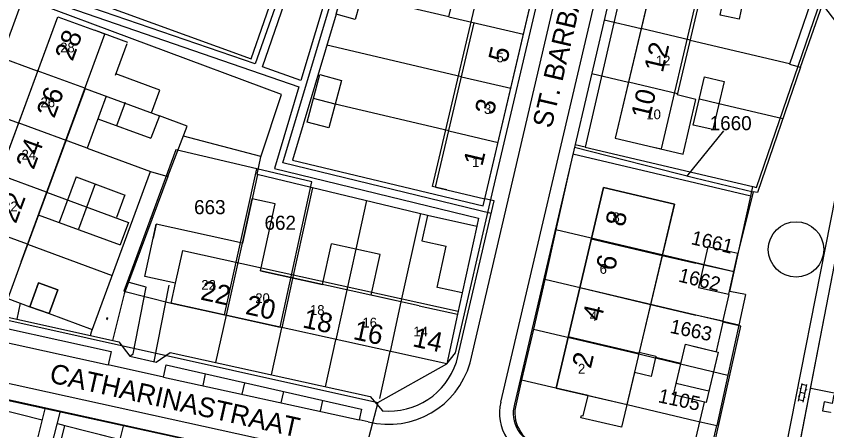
# Model space of a CAD drawing. Extents: x 148816 to 151297, y 399515 to 402500.
# Drawn here: x 149913.2 to 150016.7, y 401023.5 to 401076.3 of the extents above; entities that cross this region are included whole.
import ezdxf

# ---------------------------------------------------------------- set-up
doc = ezdxf.new("R2010")
doc.units = 0
for name, color, linetype in [('B01 Hoofdgebouw  [D] Norm', 7, 'Continuous'), ('B01 Hoofdgebouw  [T] Norm', 7, 'Continuous'), ('B01 Hoofdgebouw secundair [T] Gem', 7, 'Continuous'), ('B01 hoofgebouw', 7, 'Continuous'), ('B02 Bijgebouw  [D] Norm', 7, 'Continuous'), ('B07 Tussenmuur  [D] Norm', 7, 'Continuous'), ('G01 perceelsgrens', 7, 'Continuous'), ('S02 Open verharding  Norm', 7, 'Continuous'), ('T01 Muur  [D] Norm', 7, 'Continuous'), ('T04 Haag heg  [D] Gem', 7, 'Continuous'), ('T04 Haag heg  [D] Norm', 7, 'Continuous'), ('V00 Kant verharding algemeen  [T] Norm', 7, 'Continuous'), ('V00 Kant verharding algemeen secundair  [D] Gem', 7, 'Continuous'), ('V00 Kant verharding algemeen secundair  [T] Norm', 7, 'Continuous'), ('Z01 perceelnummer', 7, 'Continuous'), ('Z02 huisnummer', 7, 'Continuous'), ('Z02 Huisnummer  [Tekst] Norm', 7, 'Continuous'), ('Z06 straatnaam', 7, 'Continuous')]:
    doc.layers.add(name, color=color, linetype=linetype)

msp = doc.modelspace()

# ---------------------------------------------------------------- linework, layer by layer
at = {"layer": 'B01 Hoofdgebouw  [D] Norm'}
for p, q in [((149968.47, 401076.25), (149970.09, 401083.15)), ((149966.77, 401054.49), (149971.7, 401075.49)), ((149927.47, 401072.97), (149923.25, 401074.53)), ((149925.93, 401068.81), (149927.42, 401072.85)), ((149925.93, 401069), (149931.54, 401066.93)), ((149922.06, 401067.11), (149913.88, 401044.95)), ((149922.06, 401067.11), (149931.51, 401063.62)), ((149930.49, 401064), (149931.56, 401066.9)), ((149924.73, 401066.12), (149922.28, 401059.49)), ((149931.51, 401063.62), (149930.44, 401060.74)), ((149923.67, 401063.24), (149930.44, 401060.74)), ((149920.88, 401055.79), (149918.74, 401049.97)), ((149920.88, 401055.79), (149927.01, 401053.53)), ((149966.77, 401054.49), (149968.18, 401054.16)), ((149917.12, 401053.84), (149927.57, 401049.98)), ((149927.11, 401053.49), (149926.05, 401050.61)), ((149942.1, 401047.35), (149943.34, 401053.01)), ((149946.3, 401052.36), (149943.34, 401053.01)), ((149944.42, 401043.8), (149946.3, 401052.36)), ((149916.06, 401050.96), (149926.51, 401047.11)), ((149927.57, 401049.98), (149926.51, 401047.11)), ((149930.72, 401047.96), (149931.11, 401049.77)), ((149942.1, 401047.35), (149931.11, 401049.77)), ((149972.03, 401049.52), (149970.15, 401040.98)), ((149952.35, 401042.05), (149953.5, 401047.25)), ((149959.68, 401045.89), (149953.5, 401047.25)), ((149958.54, 401040.69), (149959.68, 401045.89)), ((149944.42, 401043.8), (149952.35, 401042.05)), ((149964.68, 401039.34), (149958.54, 401040.69))]:
    msp.add_line(p, q, dxfattribs=at)
for points in [[(150000, 401080.66), (150000.93, 401080.44), (149997.58, 401066.27)], [(149994.57, 401059.61), (149998.35, 401058.72), (150000, 401065.7), (149997.58, 401066.27)]]:
    msp.add_lwpolyline(points, dxfattribs=at)
at = {"layer": 'B01 Hoofdgebouw  [T] Norm'}
for p, q in [((149973.05, 401053.02), (149987.79, 401115.8)), ((149994.69, 401081.91), (149989.7, 401060.76)), ((149906.09, 401042.48), (149918.56, 401076.26)), ((149918.56, 401076.26), (149923.25, 401074.53)), ((149989.7, 401060.76), (149994.57, 401059.61)), ((149968.18, 401054.16), (149973.05, 401053.02)), ((149982.15, 401028.83), (149988.19, 401054.46)), ((149988.19, 401054.46), (149997.24, 401052.33)), ((149929.64, 401043.08), (149930.72, 401047.96)), ((149913.87, 401044.95), (149912.15, 401040.26)), ((149933.58, 401042.22), (149929.64, 401043.08)), ((149914.98, 401039.22), (149916.07, 401042.28)), ((149916.07, 401042.28), (149918.54, 401041.39)), ((149933.02, 401039.67), (149933.58, 401042.22)), ((149918.54, 401041.39), (149917.46, 401038.34)), ((149968.18, 401031.92), (149933.02, 401039.67)), ((149917.46, 401038.34), (149914.98, 401039.22)), ((149964.68, 401039.33), (149969.56, 401038.26)), ((149969.56, 401038.26), (149968.18, 401031.92)), ((149986.22, 401027.87), (149982.15, 401028.83)), ((149918.24, 401019.18), (149919.46, 401024.03)), ((149919.46, 401024.03), (149933.59, 401020.47))]:
    msp.add_line(p, q, dxfattribs=at)
msp.add_lwpolyline([(149997.24, 401052.33), (149992.76, 401033.4), (149994.89, 401032.89), (149994.28, 401030.29), (149992.15, 401030.8), (149990.49, 401023.81), (149985.32, 401025.02), (149985.4, 401025.33), (149985.61, 401025.28), (149986.22, 401027.87)], dxfattribs=at)
at = {"layer": 'B01 Hoofdgebouw secundair [T] Gem'}
msp.add_lwpolyline([(150017.61, 401027.96), (150017.39, 401026.86), (150016.36, 401027.06), (150016.14, 401025.93), (150017.18, 401025.73), (150017.17, 401025.68)], dxfattribs=at)
msp.add_lwpolyline([(150017.61, 401027.96), (150017.39, 401026.86), (150016.36, 401027.06), (150016.14, 401025.93), (150017.18, 401025.73), (150017.17, 401025.68)], dxfattribs=at)
at = {"layer": 'B01 hoofgebouw'}
for points in [[(149968.18, 401054.16), (149973.05, 401053.02), (149987.79, 401115.8), (149972.15, 401119.39), (149971.42, 401116.2)], [(149968.18, 401054.16), (149966.38, 401054.58), (149981.11, 401117.33)], [(149999.56, 401080.76), (149994.69, 401081.91), (149989.7, 401060.76), (149994.57, 401059.61)], [(149994.57, 401059.61), (149995.59, 401059.37), (150000, 401078.06)], [(149913.87, 401044.95), (149912.15, 401040.26), (149906.09, 401042.48), (149918.56, 401076.26), (149923.25, 401074.53)], [(149913.87, 401044.95), (149924.54, 401074.05), (149923.25, 401074.53)], [(149988.19, 401054.46), (149982.15, 401028.83), (149991.2, 401026.71), (149997.24, 401052.33), (149988.19, 401054.46)], [(149964.68, 401039.33), (149944.41, 401043.78), (149946.3, 401052.36), (149943.34, 401053.01), (149942.1, 401047.35), (149931.11, 401049.77), (149930.72, 401047.96)], [(149964.68, 401039.33), (149969.56, 401038.26), (149968.18, 401031.92), (149933.02, 401039.67), (149933.58, 401042.22), (149929.64, 401043.08), (149930.72, 401047.96)], [(149933.58, 401042.22), (149934.49, 401046.38), (149969.64, 401038.64), (149969.56, 401038.26)], [(149916.07, 401042.28), (149914.98, 401039.22), (149917.46, 401038.34), (149918.54, 401041.39), (149916.07, 401042.28)], [(149997.46, 401029.42), (149998.64, 401034.41), (150000, 401034.1)], [(150000, 401034.1), (150002.81, 401033.43), (150001.63, 401028.44), (150000, 401028.82)], [(150000, 401028.82), (149997.46, 401029.42)], [(149918.24, 401019.18), (149919.46, 401024.03), (149933.59, 401020.47), (149932.37, 401015.62)]]:
    msp.add_lwpolyline(points, dxfattribs=at)
at = {"layer": 'B02 Bijgebouw  [D] Norm'}
for p, q in [((149999.24, 401073.28), (149993, 401074.75)), ((149965.74, 401050.89), (149965.03, 401047.65)), ((149965.74, 401050.9), (149972.03, 401049.52)), ((149965.03, 401047.65), (149968.12, 401046.97)), ((149966.96, 401041.67), (149968.12, 401046.97)), ((149970.15, 401040.98), (149967.01, 401041.67))]:
    msp.add_line(p, q, dxfattribs=at)
for points in [[(149958.18, 401081.83), (149956.49, 401075.91), (149954.07, 401076.6), (149955.77, 401082.52)], [(150003.74, 401079.59), (150006.16, 401079.08), (150005.5, 401075.97), (150003.08, 401076.48)], [(149954.75, 401068.13), (149953.13, 401062.06), (149950.36, 401062.8), (149951.98, 401068.87)], [(150003.58, 401068), (150002.13, 401061.85), (149999.64, 401062.43), (150001.09, 401068.59)], [(150001.52, 401046.88), (150000.34, 401041.66), (150004.19, 401040.8), (150005.36, 401046.02)], [(150002.81, 401033.43), (150001.28, 401026.97), (149997.12, 401027.95), (149998.64, 401034.41)]]:
    msp.add_lwpolyline(points, close=True, dxfattribs=at)
at = {"layer": 'B07 Tussenmuur  [D] Norm'}
for p, q in [((149968.47, 401076.25), (149977.98, 401074.02)), ((149968.47, 401076.25), (149977.98, 401074.02)), ((149921.99, 401067.13), (149915.93, 401069.35)), ((149921.99, 401067.13), (149915.93, 401069.35)), ((149970.08, 401068.59), (149976.36, 401067.12)), ((149970.08, 401068.59), (149976.36, 401067.12)), ((149997.62, 401066.43), (149991.39, 401067.9)), ((149997.62, 401066.43), (149991.39, 401067.9)), ((149953.94, 401065.1), (149951.17, 401065.84)), ((149953.94, 401065.1), (149951.17, 401065.84)), ((150000.43, 401065.77), (150002.92, 401065.18)), ((150000.43, 401065.77), (150002.92, 401065.18)), ((149926.07, 401062.35), (149927.17, 401065.33)), ((149926.07, 401062.35), (149927.17, 401065.33)), ((149922.28, 401059.49), (149913.5, 401062.7)), ((149922.28, 401059.49), (149913.5, 401062.7)), ((149968.46, 401061.69), (149974.74, 401060.21)), ((149968.46, 401061.69), (149974.74, 401060.21)), ((149917.12, 401053.84), (149911.06, 401056.06)), ((149917.12, 401053.84), (149911.06, 401056.06)), ((149923.3, 401054.9), (149921.17, 401049.14)), ((149923.3, 401054.9), (149921.17, 401049.14)), ((149914.69, 401047.19), (149908.63, 401049.41)), ((149914.69, 401047.19), (149908.63, 401049.41)), ((149940.06, 401038.12), (149942.1, 401047.35)), ((149940.06, 401038.12), (149942.1, 401047.35)), ((149986.64, 401047.91), (149995.69, 401045.78)), ((149986.64, 401047.91), (149995.69, 401045.78)), ((149956.57, 401046.57), (149954.05, 401034.99)), ((149956.57, 401046.57), (149954.05, 401034.99)), ((150004.84, 401043.67), (150000.99, 401044.54)), ((150004.84, 401043.67), (150000.99, 401044.54)), ((149948.51, 401042.84), (149947.13, 401036.5)), ((149948.51, 401042.84), (149947.13, 401036.5)), ((149985.17, 401041.65), (149994.21, 401039.52)), ((149985.17, 401041.65), (149994.21, 401039.52)), ((149962.35, 401039.85), (149960.97, 401033.49)), ((149962.35, 401039.85), (149960.97, 401033.49))]:
    msp.add_line(p, q, dxfattribs=at)
msp.add_lwpolyline([(149983.69, 401035.39), (149992.73, 401033.26), (149992.76, 401033.4)], dxfattribs=at)
msp.add_lwpolyline([(149983.69, 401035.39), (149992.73, 401033.26), (149992.76, 401033.4)], dxfattribs=at)
at = {"layer": 'G01 perceelsgrens'}
for points in [[(149953.86, 401147.92), (149943.42, 401148.92), (149939.3, 401146.45), (149914.74, 401080.37), (149904.75, 401053.11), (149901.28, 401043.77), (149903.69, 401039.38)], [(149959.38, 401026.97), (149968.18, 401031.92), (149969.32, 401033.34), (149974.12, 401054.18), (149980.46, 401081.17), (149988.96, 401117.04), (149992.41, 401131.72), (149994.37, 401139.98), (149991.21, 401144.44)], [(150007.27, 401054.56), (150007.73, 401054.44), (150016.94, 401081.41), (150024.4, 401103.16), (150029.32, 401117.75), (150034.65, 401133.17), (150035.53, 401140.22)], [(150000, 401119.58), (149991.3, 401083.26), (149985.86, 401059.61)], [(149984.57, 401059.92), (149984.3, 401058.72)], [(149985.86, 401059.61), (149984.57, 401059.92)], [(149985.86, 401059.61), (150000, 401056.27)], [(149943.95, 401056.82), (149933.63, 401059.25), (149926.99, 401041.21), (149933.02, 401039.67), (149939.83, 401038.17)], [(149984.3, 401058.72), (149982.13, 401049.06)], [(150000, 401055.01), (149984.3, 401058.72)], [(149939.83, 401038.17), (149946.94, 401036.6), (149950.96, 401055.16), (149943.95, 401056.82)], [(149939.83, 401038.17), (149943.95, 401056.82)], [(150000, 401056.27), (150007.27, 401054.56)], [(150012.8, 401019.32), (150019.99, 401056.4), (150034.38, 401053.61), (150027.19, 401016.43), (150026.11, 401016.7), (150012.8, 401019.32)], [(150007.01, 401053.36), (150000, 401055.01)], [(150007.01, 401053.36), (150007.27, 401054.56)], [(150004.89, 401043.69), (150007.01, 401053.36)], [(149982.13, 401049.06), (149980.7, 401042.71)], [(150000, 401044.84), (149982.13, 401049.06)], [(150004.89, 401043.69), (150000, 401044.84)], [(150006.3, 401040.76), (150004.34, 401041.18), (150004.89, 401043.69)], [(149980.7, 401042.71), (149979.26, 401036.34)], [(150000, 401038.14), (149980.7, 401042.71)], [(150006.3, 401040.76), (150005.45, 401036.85)], [(149903.69, 401039.38), (149959.38, 401026.97)], [(150005.45, 401036.85), (150000, 401038.14)], [(150005.45, 401036.85), (150004.05, 401030.48)], [(149979.26, 401036.34), (149977.75, 401029.86)], [(149979.26, 401036.34), (149992.33, 401033.29), (150000, 401031.46)], [(150000, 401031.46), (150004.05, 401030.48)], [(150004.05, 401030.48), (150002.64, 401024.02)], [(149900.9, 401029.58), (149901.26, 401029.33), (149905.98, 401028.58), (149935.87, 401022.09), (149945.8, 401020), (149952.39, 401018.45), (149956.13, 401014.45)], [(149977.75, 401029.86), (149976.95, 401026.43)], [(149977.75, 401029.86), (149991.2, 401026.71), (150000, 401024.64)], [(149959.38, 401026.97), (149956.13, 401014.45)], [(150000, 401024.64), (150002.64, 401024.02)], [(150000, 401017.03), (150001.02, 401016.8), (150002.64, 401024.02)]]:
    msp.add_lwpolyline(points, dxfattribs=at)
msp.add_arc((149981.24, 401025.64), 4.36, 169.4452, 258.7483, dxfattribs=at)
at = {"layer": 'S02 Open verharding  Norm'}
for p, q in [((149924.85, 401037.82), (149924.77, 401037.61)), ((149924.77, 401037.62), (149924.83, 401037.6)), ((149924.79, 401037.67), (149924.78, 401037.67)), ((149924.83, 401037.76), (149924.81, 401037.77)), ((149924.87, 401037.69), (149924.81, 401037.71)), ((149924.91, 401037.8), (149924.83, 401037.58)), ((149924.84, 401037.81), (149924.9, 401037.79)), ((149924.86, 401037.64), (149924.85, 401037.65)), ((149924.9, 401037.73), (149924.88, 401037.74)), ((150013.07, 401027.15), (150013.54, 401029.4)), ((150013.26, 401028.8), (150013.41, 401028.77)), ((150013.31, 401028.28), (150013.89, 401028.16)), ((150014.1, 401029.13), (150013.51, 401029.26)), ((150013.66, 401027.03), (150014.13, 401029.28)), ((150014, 401028.64), (150014.14, 401028.61)), ((150013.06, 401027.82), (150013.2, 401027.79)), ((150013.69, 401027.18), (150013.1, 401027.3)), ((150013.79, 401027.67), (150013.94, 401027.64))]:
    msp.add_line(p, q, dxfattribs=at)
at = {"layer": 'T01 Muur  [D] Norm'}
msp.add_circle((150012.77, 401046.53), 3.54, dxfattribs=at)
at = {"layer": 'T04 Haag heg  [D] Gem'}
for p, q in [((149968.47, 401076.25), (149957.33, 401078.86)), ((149988.29, 401075.85), (149993, 401074.75)), ((149999.24, 401073.28), (150011.95, 401070.28)), ((149970.08, 401068.59), (149952.9, 401072.62)), ((149910.55, 401071.34), (149915.93, 401069.35)), ((149986.69, 401069), (149991.39, 401067.9)), ((149908.1, 401064.7), (149913.5, 401062.7)), ((149968.46, 401061.69), (149953.94, 401065.1)), ((150002.92, 401065.18), (150011.09, 401063.25)), ((149935.07, 401062.3), (149931.51, 401063.62)), ((149932.6, 401055.85), (149935.07, 401062.3)), ((149944.46, 401058.39), (149934.58, 401061)), ((149922.28, 401059.49), (149930.38, 401056.5)), ((149984.48, 401059.61), (149999.86, 401055.67)), ((149944.02, 401056.1), (149943.34, 401053.01)), ((149999.86, 401055.67), (150007.29, 401053.89)), ((149951.06, 401054.41), (149948.51, 401042.84)), ((149957.93, 401052.77), (149956.57, 401046.57)), ((149964.83, 401051.11), (149962.35, 401039.85)), ((149914.69, 401047.19), (149925.48, 401043.2)), ((149995.69, 401045.78), (150000, 401044.76)), ((150000.99, 401044.54), (150000, 401044.76)), ((149970.15, 401040.98), (149969.56, 401038.26)), ((149912.15, 401040.26), (149914.98, 401039.22)), ((149994.21, 401039.52), (150000, 401038.15)), ((149917.46, 401038.34), (149922.94, 401036.32)), ((149938.73, 401032.07), (149940.06, 401038.12)), ((150003.43, 401037.35), (150000, 401038.15)), ((149945.81, 401030.51), (149947.13, 401036.5)), ((149952.73, 401028.99), (149954.05, 401034.99)), ((149959.64, 401027.47), (149960.97, 401033.49)), ((149994.86, 401032.76), (149998.07, 401032)), ((149907.26, 401027.11), (149916.55, 401024.77)), ((149918.49, 401024.28), (149919.46, 401024.03)), ((149926.52, 401022.25), (149926.99, 401024.11))]:
    msp.add_line(p, q, dxfattribs=at)
for points in [[(149914.27, 401081.45), (149943.24, 401070.9), (149958.14, 401113.88)], [(149965.74, 401050.89), (149944, 401056.1), (149944.46, 401058.36), (149947.08, 401066.35), (149913.33, 401078.97)], [(149954.07, 401076.6), (149948.52, 401057.93), (149972.83, 401052.1), (149973.05, 401053.02)], [(150013.35, 401069.84), (150007.85, 401053.79), (150007.29, 401053.89), (150005.36, 401046.02)], [(150003.41, 401037.27), (150004.23, 401040.79)]]:
    msp.add_lwpolyline(points, dxfattribs=at)
at = {"layer": 'T04 Haag heg  [D] Norm'}
msp.add_line((150017.65, 401028.19), (150014.64, 401028.77), dxfattribs=at)
at = {"layer": 'V00 Kant verharding algemeen  [T] Norm'}
for p, q in [((149971.16, 401032.06), (149996.17, 401138.89)), ((149975.1, 401027.02), (150000, 401133.31)), ((150000, 401125.98), (149976.83, 401026.78)), ((149969.43, 401032.14), (149974.25, 401052.74)), ((149974.25, 401052.74), (149973.05, 401053.02)), ((149930.83, 401032.2), (149932.76, 401041.99)), ((149913.35, 401037.62), (149913.8, 401039.65)), ((149905.69, 401039.33), (149926.32, 401034.73)), ((149926.32, 401034.73), (149927.74, 401032.88)), ((149927.74, 401032.88), (149931.1, 401032.14)), ((149931.1, 401032.14), (149932.87, 401033.36)), ((149932.87, 401033.36), (149958.42, 401027.74)), ((149899.6, 401032.2), (150000, 401010.18)), ((149932.04, 401030.23), (149924.97, 401031.79)), ((149899.32, 401030.2), (149953.21, 401018.35)), ((149958.42, 401027.74), (149959.97, 401025.92)), ((149916.93, 401026.33), (149914.52, 401016.6)), ((149916.35, 401015.93), (149918.91, 401025.89)), ((149958.16, 401024.5), (149957.01, 401024.75))]:
    msp.add_line(p, q, dxfattribs=at)
for points in [[(149930.94, 401126.6), (149936.89, 401124.64), (149961.45, 401121.9), (149952.86, 401096.65), (149953.55, 401096.38), (149962.41, 401121.83), (149965.61, 401121.45), (149949.56, 401068.13), (149944.69, 401069.86), (149951.06, 401088.41), (149950.25, 401088.74), (149943.72, 401070.24), (149913.96, 401080.51)], [(149973.87, 401051.11), (149947.25, 401057.6), (149966.35, 401121.4), (149989.08, 401116.01)], [(150000, 401081.39), (150014.56, 401077.88), (150011.93, 401070.22), (150013.35, 401069.84), (150016.13, 401077.81), (150020.66, 401071.9), (150022.88, 401065.76), (150018.93, 401056.42), (150018.4, 401056.47), (150010.19, 401014.79)], [(149913.33, 401078.97), (149913.64, 401079.68), (149949.31, 401067.29), (149946.21, 401056.89), (149972.25, 401050.52), (149972.03, 401049.52)], [(150011.87, 401014.42), (150019.92, 401056.22), (150023.39, 401064.34), (150024.1, 401062.47), (150037.06, 401059.06)], [(149922.7, 401035.54), (149922.83, 401036.01), (149930.38, 401056.5), (149932.6, 401055.85), (149927.02, 401040.85), (149925.51, 401034.91)], [(149927.74, 401032.88), (149928.16, 401033.19), (149929.83, 401041.72), (149927.65, 401042.3)], [(149904.9, 401036.19), (149905.28, 401037.91), (149925.35, 401033.5), (149924.97, 401031.79)], [(150001.27, 401016.75), (150005.72, 401036.74), (150003.43, 401037.24), (150002.57, 401033.49)], [(149932.04, 401030.23), (149932.37, 401031.77), (149957.31, 401026.11), (149957.01, 401024.75)], [(150000, 401022.32), (150001.08, 401027.02)]]:
    msp.add_lwpolyline(points, dxfattribs=at)
for centre, radius, start, end in [((149960.78, 401034.96), 10.78, 255.939, 344.4203), ((149960.81, 401034.94), 9.06, 264.6624, 341.9879), ((149980.94, 401025.62), 6.01, 166.5436, 257.8771), ((149981.04, 401025.66), 4.36, 165.1193, 257.2465)]:
    msp.add_arc(centre, radius, start, end, dxfattribs=at)
at = {"layer": 'V00 Kant verharding algemeen secundair  [D] Gem'}
for p, q in [((149937.37, 401030.63), (149937.05, 401029.14)), ((149942.36, 401029.5), (149942.04, 401028.04)), ((149947.34, 401028.37), (149947.03, 401026.94)), ((149952.32, 401027.24), (149952.02, 401025.85))]:
    msp.add_line(p, q, dxfattribs=at)
at = {"layer": 'V00 Kant verharding algemeen secundair  [T] Norm'}
for p, q in [((149904.9, 401036.19), (149924.97, 401031.79)), ((149932.04, 401030.23), (149957.01, 401024.75))]:
    msp.add_line(p, q, dxfattribs=at)
at = {"layer": 'Z01 perceelnummer'}
msp.add_lwpolyline([(150003.52, 401061.67), (149998.77, 401055.86)], dxfattribs=at)

# ---------------------------------------------------------------- texts
for s, p in [('1660', (150001.75, 401061.77)), ('663', (149935.94, 401051.04)), ('662', (149944.93, 401049.04))]:
    msp.add_text(s, height=1.8, dxfattribs=at).set_placement(p)
for s, rotation, p in [('1661', 346.4662, (149999.27, 401047.23)), ('1662', 346.1455, (149997.66, 401042.45)), ('1663', 348.3067, (149996.58, 401035.89)), ('1105', 347.9933, (149995.08, 401027.02))]:
    msp.add_text(s, height=1.8, rotation=rotation, dxfattribs=at).set_placement(p)
at = {"layer": 'Z02 huisnummer'}
for s, rotation, p in [('28', 69.7525, (149920.43, 401070.49)), ('12', 76.7004, (149995.76, 401069.04)), ('5', 76.7693, (149975.89, 401070.3)), ('26', 69.7525, (149918.09, 401063.2)), ('10', 76.7004, (149994.09, 401063.06)), ('3', 76.7693, (149974.16, 401063.61)), ('24', 69.7525, (149915.46, 401056.63)), ('1', 76.7562, (149972.72, 401057.07)), ('22', 69.7525, (149913.2, 401049.74)), ('8', 76.7562, (149990.83, 401049.32)), ('6', 76.7562, (149989.61, 401043.7)), ('22', 347.5892, (149936.65, 401040.15)), ('20', 347.5892, (149942.38, 401038.31)), ('18', 347.5892, (149949.67, 401036.59)), ('4', 76.7562, (149987.9, 401037.28)), ('16', 347.5892, (149956.13, 401035.1)), ('14', 347.5892, (149963.71, 401034.18)), ('2', 76.7562, (149986.57, 401031.23))]:
    msp.add_text(s, height=2.5, rotation=rotation, dxfattribs=at).set_placement(p)
at = {"layer": 'Z02 Huisnummer  [Tekst] Norm'}
for s, p in [('28', (149918.85, 401071.71)), ('5', (149974.54, 401070.44)), ('12', (149994.88, 401070.04)), ('26', (149916.34, 401064.7)), ('3', (149972.94, 401063.85)), ('10', (149993.66, 401063.17)), ('24', (149913.92, 401058.01)), ('1', (149971.43, 401057.08)), ('22', (149911.57, 401051.4)), ('8', (149989.34, 401050.01)), ('6', (149987.7, 401043.42)), ('22', (149936.86, 401041.38)), ('20', (149943.75, 401039.68)), ('18', (149950.73, 401038.17)), ('4', (149986.43, 401037.39)), ('16', (149957.43, 401036.56)), ('14', (149963.92, 401035.42)), ('2', (149984.94, 401030.67))]:
    msp.add_text(s, height=1.25, dxfattribs=at).set_placement(p)
at = {"layer": 'Z06 straatnaam'}
for s, rotation, p in [('ST. BARBARASTRAAT', 76.9367, (149981.55, 401061.91)), ('CATHARINASTRAAT', 347.465, (149917.36, 401029.57))]:
    msp.add_text(s, height=2.5, rotation=rotation, dxfattribs=at).set_placement(p)

doc.saveas('drawing.dxf')
